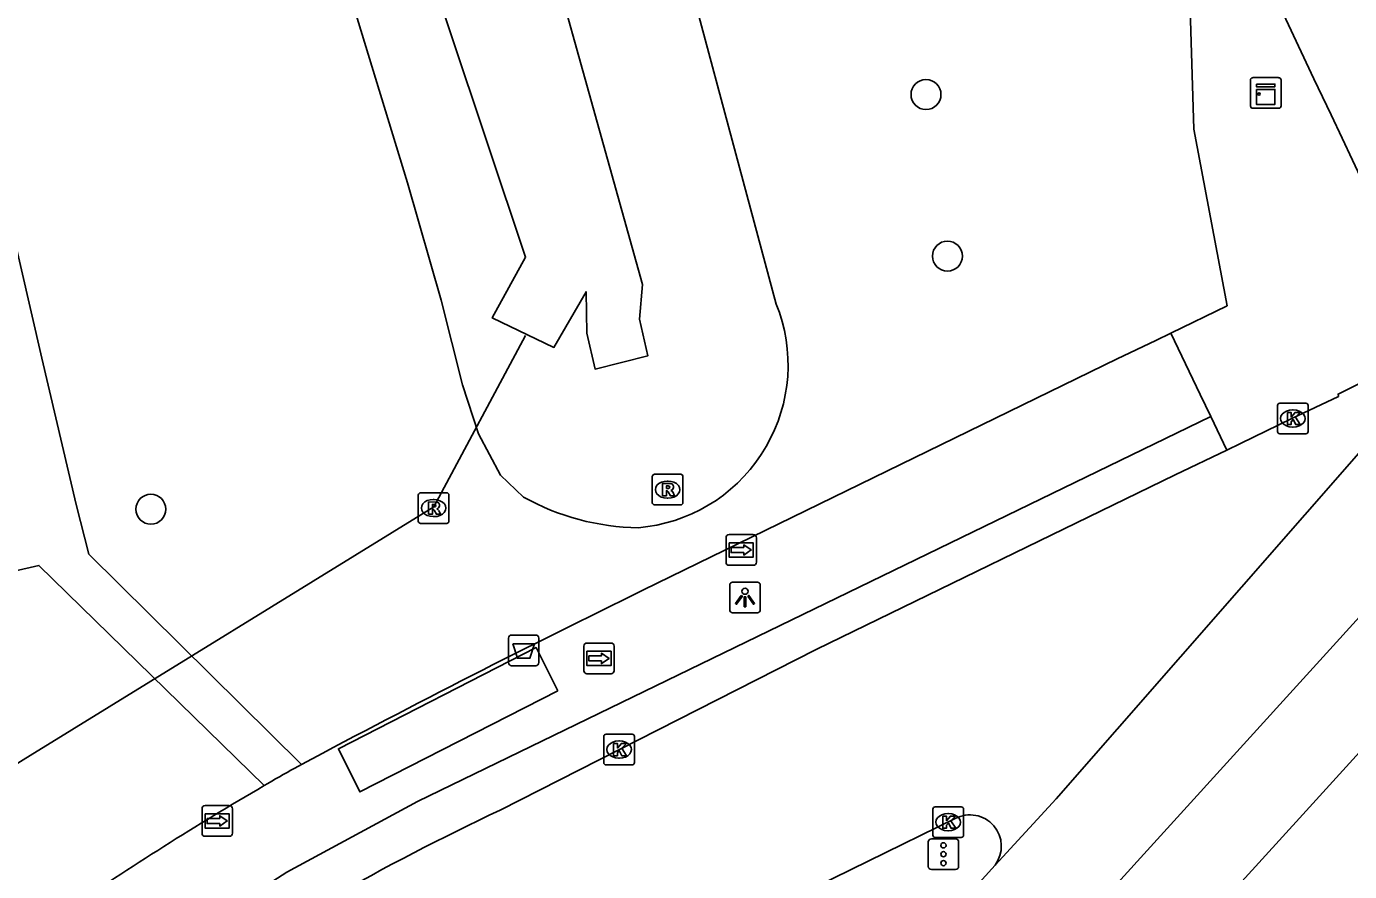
# Model space of a CAD drawing. Extents: x 156414 to 157775, y 382335 to 383765.
# Drawn here: x 157377.32 to 157420.52, y 382919.7 to 382947.28 of the extents above; entities that cross this region are included whole.
import ezdxf

# ---------------------------------------------------------------- set-up
doc = ezdxf.new("R2010")
doc.units = 0
for name, color, linetype in [('IMGEO_Afvalbak', 7, 'Continuous'), ('IMGEO_Boom', 7, 'Continuous'), ('IMGEO_Duiker', 7, 'Continuous'), ('IMGEO_Fietspad_gesloten', 7, 'Continuous'), ('IMGEO_Groenvoorziening', 7, 'Continuous'), ('IMGEO_Kast', 7, 'Continuous'), ('IMGEO_Kolk', 7, 'Continuous'), ('IMGEO_Lichtpunt', 7, 'Continuous'), ('IMGEO_Muur', 7, 'Continuous'), ('IMGEO_OVBaan_gesloten', 7, 'Continuous'), ('IMGEO_Rijbaan_regionaal_gesloten', 7, 'Continuous'), ('IMGEO_Rioolput', 7, 'Continuous'), ('IMGEO_Verkeersregelinstallatiepaal', 7, 'Continuous'), ('IMGEO_Voetpad_open', 7, 'Continuous'), ('IMGEO_Waterloop', 7, 'Continuous'), ('IMGEO_Wegwijzer', 7, 'Continuous')]:
    doc.layers.add(name, color=color, linetype=linetype)

msp = doc.modelspace()

# ---------------------------------------------------------------- linework, layer by layer
at = {"layer": 'IMGEO_Afvalbak'}
for p, q in [((157393.055, 382926.519), (157393.055, 382927.319)), ((157393.055, 382927.319), (157393.055, 382926.519)), ((157393.155, 382927.419), (157393.945, 382927.419)), ((157393.945, 382927.419), (157393.155, 382927.419)), ((157394.045, 382927.319), (157394.045, 382926.519)), ((157394.045, 382926.519), (157394.045, 382927.319)), ((157393.945, 382926.419), (157393.155, 382926.419)), ((157393.155, 382926.419), (157393.945, 382926.419))]:
    msp.add_line(p, q, dxfattribs=at)
msp.add_lwpolyline([(157393.198, 382927.133), (157393.902, 382927.133), (157393.753, 382926.663), (157393.347, 382926.663), (157393.198, 382927.133)], dxfattribs=at)
for centre, start, end in [((157393.155, 382927.319), 90, 180), ((157393.155, 382927.319), 90, 180), ((157393.945, 382927.319), 0, 90), ((157393.945, 382927.319), 360, 90), ((157393.155, 382926.519), 180, 270), ((157393.155, 382926.519), 180, 270), ((157393.945, 382926.519), 270, 0), ((157393.945, 382926.519), 270, 0)]:
    msp.add_arc(centre, 0.1, start, end, dxfattribs=at)
at = {"layer": 'IMGEO_Boom'}
for centre in [(157406.688, 382945.059), (157407.388, 382939.787), (157381.377, 382931.526)]:
    msp.add_circle(centre, 0.489, dxfattribs=at)
at = {"layer": 'IMGEO_Duiker'}
msp.add_lwpolyline([(157393.613, 382937.195), (157390.62, 382931.603), (157377.438, 382923.485), (157375.934, 382922.559), (157368.135, 382917.756), (157368.067, 382917.714)], dxfattribs=at)
at = {"layer": 'IMGEO_Fietspad_gesloten'}
msp.add_lwpolyline([(157424.201, 382937.086), (157423.849, 382937.417), (157423.703, 382937.618), (157423.556, 382937.819), (157423.409, 382938.02), (157422.121, 382940.075), (157420.956, 382942.203), (157420.276, 382943.641), (157419.919, 382944.395), (157419.351, 382945.571), (157418.108, 382948.231), (157416.895, 382950.904), (157415.712, 382953.591), (157413.831, 382957.859), (157412.225, 382961.281), (157411.85, 382962.082), (157409.769, 382966.256), (157405.666, 382974.19)], dxfattribs=at)
at = {"layer": 'IMGEO_Groenvoorziening'}
for points in [[(157377.381, 383017.085), (157377.776, 383014.924), (157384.491, 382993.747), (157391.942, 382970.856), (157397.805, 382953.115), (157401.797, 382938.222), (157401.906, 382937.944)], [(157393.546, 382931.924), (157392.792, 382932.634), (157392.075, 382933.985), (157391.556, 382935.583), (157390.855, 382938.345), (157389.753, 382942.176), (157385.232, 382957.001)]]:
    msp.add_lwpolyline(points, dxfattribs=at)
for centre, radius, start, end in [((157396.847, 382936.241), 5.338, 274.826, 18.6036), ((157397.398, 382938.822), 7.901, 240.8205, 269.2596)]:
    msp.add_arc(centre, radius, start, end, dxfattribs=at)
at = {"layer": 'IMGEO_Kast'}
for p, q in [((157417.284, 382944.686), (157417.284, 382945.527)), ((157417.284, 382945.527), (157417.284, 382944.686)), ((157417.359, 382945.611), (157418.2, 382945.611)), ((157418.2, 382945.611), (157417.359, 382945.611)), ((157418.284, 382945.536), (157418.284, 382944.695)), ((157418.284, 382944.695), (157418.284, 382945.536)), ((157418.209, 382944.611), (157417.368, 382944.611)), ((157417.368, 382944.611), (157418.209, 382944.611))]:
    msp.add_line(p, q, dxfattribs=at)
for points in [[(157417.479, 382945.401), (157418.079, 382945.401), (157418.079, 382945.316), (157417.479, 382945.316), (157417.479, 382945.401)], [(157417.479, 382945.226), (157418.079, 382945.226), (157418.079, 382944.737), (157417.479, 382944.737), (157417.479, 382945.226)]]:
    msp.add_lwpolyline(points, dxfattribs=at)
msp.add_circle((157417.563, 382945.075), 0.0377, dxfattribs=at)
for centre, start, end in [((157417.362, 382945.533), 92.4484, 184.2845), ((157417.362, 382945.533), 92.4484, 184.2845), ((157418.206, 382945.533), 2.4484, 94.2845), ((157418.206, 382945.533), 2.4484, 94.2845), ((157417.362, 382944.689), 182.4484, 274.2845), ((157417.362, 382944.689), 182.4484, 274.2845), ((157418.206, 382944.689), 272.4484, 4.2845), ((157418.206, 382944.689), 272.4484, 4.2845)]:
    msp.add_arc(centre, 0.0779, start, end, dxfattribs=at)
at = {"layer": 'IMGEO_Kolk'}
for p, q in [((157418.241, 382934.986), (157419.093, 382934.986)), ((157418.166, 382934.06), (157418.166, 382934.912)), ((157418.654, 382934.766), (157418.679, 382934.766)), ((157419.167, 382934.912), (157419.167, 382934.06)), ((157418.677, 382934.206), (157418.652, 382934.206)), ((157419.093, 382933.986), (157418.241, 382933.986)), ((157396.241, 382924.181), (157397.093, 382924.181)), ((157396.166, 382923.255), (157396.166, 382924.107)), ((157396.654, 382923.961), (157396.679, 382923.961)), ((157397.167, 382924.107), (157397.167, 382923.255)), ((157396.677, 382923.401), (157396.652, 382923.401)), ((157397.093, 382923.181), (157396.241, 382923.181)), ((157406.912, 382920.885), (157406.912, 382921.737)), ((157406.987, 382921.811), (157407.839, 382921.811)), ((157407.4, 382921.591), (157407.425, 382921.591)), ((157407.913, 382921.737), (157407.913, 382920.885)), ((157407.839, 382920.811), (157406.987, 382920.811)), ((157407.423, 382921.031), (157407.398, 382921.031))]:
    msp.add_line(p, q, dxfattribs=at)
for points in [[(157418.241, 382934.986), (157419.093, 382934.986)], [(157418.166, 382934.06), (157418.166, 382934.912)], [(157418.487, 382934.686), (157418.61, 382934.686), (157418.61, 382934.535), (157418.74, 382934.686), (157418.904, 382934.686), (157418.758, 382934.535), (157418.911, 382934.286), (157418.759, 382934.286), (157418.674, 382934.45), (157418.61, 382934.383), (157418.61, 382934.286), (157418.487, 382934.286), (157418.487, 382934.686)], [(157419.167, 382934.912), (157419.167, 382934.06)], [(157419.093, 382933.986), (157418.241, 382933.986)], [(157396.241, 382924.181), (157397.093, 382924.181)], [(157396.166, 382923.255), (157396.166, 382924.107)], [(157396.487, 382923.881), (157396.61, 382923.881), (157396.61, 382923.73), (157396.74, 382923.881), (157396.904, 382923.881), (157396.758, 382923.73), (157396.911, 382923.481), (157396.759, 382923.481), (157396.674, 382923.645), (157396.61, 382923.578), (157396.61, 382923.481), (157396.487, 382923.481), (157396.487, 382923.881)], [(157397.167, 382924.107), (157397.167, 382923.255)], [(157397.093, 382923.181), (157396.241, 382923.181)], [(157406.912, 382920.885), (157406.912, 382921.737)], [(157406.987, 382921.811), (157407.839, 382921.811)], [(157407.913, 382921.737), (157407.913, 382920.885)], [(157407.233, 382921.511), (157407.356, 382921.511), (157407.356, 382921.36), (157407.486, 382921.511), (157407.65, 382921.511), (157407.504, 382921.36), (157407.657, 382921.111), (157407.505, 382921.111), (157407.42, 382921.275), (157407.356, 382921.208), (157407.356, 382921.111), (157407.233, 382921.111), (157407.233, 382921.511)], [(157407.839, 382920.811), (157406.987, 382920.811)]]:
    msp.add_lwpolyline(points, dxfattribs=at)
for centre, start, end in [((157418.243, 382934.91), 91.552, 178.448), ((157418.243, 382934.91), 91.552, 178.448), ((157419.091, 382934.91), 1.552, 88.448), ((157419.091, 382934.91), 1.552, 88.448), ((157418.243, 382934.062), 181.552, 268.448), ((157418.243, 382934.062), 181.552, 268.448), ((157419.091, 382934.062), 271.552, 358.448), ((157419.091, 382934.062), 271.552, 358.448), ((157396.243, 382924.105), 91.552, 178.448), ((157396.243, 382924.105), 91.552, 178.448), ((157397.091, 382924.105), 1.552, 88.448), ((157397.091, 382924.105), 1.552, 88.448), ((157396.243, 382923.257), 181.552, 268.448), ((157396.243, 382923.257), 181.552, 268.448), ((157397.091, 382923.257), 271.552, 358.448), ((157397.091, 382923.257), 271.552, 358.448), ((157406.989, 382921.735), 91.552, 178.448), ((157406.989, 382921.735), 91.552, 178.448), ((157407.837, 382921.735), 1.552, 88.448), ((157407.837, 382921.735), 1.552, 88.448), ((157406.989, 382920.887), 181.552, 268.448), ((157406.989, 382920.887), 181.552, 268.448), ((157407.837, 382920.887), 271.552, 358.448), ((157407.837, 382920.887), 271.552, 358.448)]:
    msp.add_arc(centre, 0.0765, start, end, dxfattribs=at)
for centre, major_axis, ratio, start_param, end_param in [((157418.653, 382934.486), (-0.387, 0.002), 0.722429, 4.712389, 7.853982), ((157418.678, 382934.486), (-0.39, 0.002), 0.717154, 1.570796, 4.712389), ((157396.653, 382923.681), (-0.387, 0.002), 0.722429, 4.712389, 7.853982), ((157396.678, 382923.681), (-0.39, 0.002), 0.717154, 1.570796, 4.712389), ((157407.399, 382921.311), (-0.387, 0.002), 0.722429, 4.712389, 7.853982), ((157407.424, 382921.311), (-0.39, 0.002), 0.717154, 1.570796, 4.712389)]:
    msp.add_ellipse(centre, major_axis=major_axis, ratio=ratio, start_param=start_param, end_param=end_param, dxfattribs=at)
at = {"layer": 'IMGEO_Lichtpunt'}
for p, q in [((157400.279, 382929.049), (157400.279, 382928.242)), ((157400.279, 382929.049), (157400.279, 382928.242)), ((157401.181, 382929.144), (157400.373, 382929.144)), ((157401.181, 382929.144), (157400.373, 382929.144)), ((157401.275, 382928.242), (157401.275, 382929.049)), ((157401.275, 382928.242), (157401.275, 382929.049)), ((157400.373, 382928.148), (157401.181, 382928.148)), ((157400.373, 382928.148), (157401.181, 382928.148))]:
    msp.add_line(p, q, dxfattribs=at)
for points in [[(157400.653, 382928.713), (157400.692, 382928.685), (157400.504, 382928.423), (157400.466, 382928.45), (157400.653, 382928.713)], [(157400.755, 382928.665), (157400.802, 382928.665), (157400.802, 382928.343), (157400.755, 382928.343), (157400.755, 382928.665)], [(157400.865, 382928.685), (157400.903, 382928.712), (157401.09, 382928.45), (157401.051, 382928.422), (157400.865, 382928.685)]]:
    msp.add_lwpolyline(points, dxfattribs=at)
msp.add_circle((157400.778, 382928.847), 0.0994, dxfattribs=at)
for centre, start, end in [((157400.373, 382929.049), 90, 180), ((157400.373, 382929.049), 90, 180), ((157401.181, 382929.049), 0, 90), ((157401.181, 382929.049), 0, 90), ((157400.373, 382928.242), 180, 270), ((157400.373, 382928.242), 180, 270), ((157401.181, 382928.242), 270, 0), ((157401.181, 382928.242), 270, 360)]:
    msp.add_arc(centre, 0.0946, start, end, dxfattribs=at)
at = {"layer": 'IMGEO_Muur'}
for points in [[(157395.588, 382938.625), (157394.536, 382936.807), (157392.523, 382937.769), (157393.612, 382939.752)], [(157395.616, 382937.276), (157395.885, 382936.102), (157397.605, 382936.536), (157397.336, 382937.732)]]:
    msp.add_lwpolyline(points, dxfattribs=at)
at = {"layer": 'IMGEO_OVBaan_gesloten'}
for points in [[(157424.201, 382937.086), (157421.997, 382936.21), (157420.145, 382935.282), (157420.155, 382935.207), (157418.633, 382934.484), (157416.959, 382933.668), (157416.513, 382933.451)], [(157416.513, 382933.451), (157414.821, 382932.646), (157403.099, 382926.95), (157392.779, 382921.705)], [(157408.942, 382919.912), (157410.936, 382922.077), (157421.054, 382933.615)], [(157393.348, 382914.284), (157399.123, 382917.253), (157407.639, 382921.428)]]:
    msp.add_lwpolyline(points, dxfattribs=at)
for centre, radius, start, end in [((157429.125, 382844.81), 85.052, 115.29842, 123.75981), ((157408.124, 382920.527), 1.023, 323.0681, 118.29)]:
    msp.add_arc(centre, radius, start, end, dxfattribs=at)
at = {"layer": 'IMGEO_Rijbaan_regionaal_gesloten'}
for points in [[(157247.93, 382727.948), (157261.567, 382744.101), (157291.11, 382779.095), (157377.946, 382880.825), (157423.766, 382931.236), (157421.054, 382933.615)], [(157425.975, 382929.232), (157423.363, 382926.362), (157418.994, 382921.564), (157411.908, 382913.781), (157406.57, 382907.909), (157381.9, 382880.795)], [(157372.134, 382879.681), (157373.405, 382880.899), (157404.172, 382914.64), (157408.942, 382919.912)]]:
    msp.add_lwpolyline(points, dxfattribs=at)
at = {"layer": 'IMGEO_Rioolput'}
for p, q in [((157397.751, 382931.739), (157397.751, 382932.591)), ((157397.826, 382932.665), (157398.678, 382932.665)), ((157398.239, 382932.445), (157398.264, 382932.445)), ((157398.752, 382932.591), (157398.752, 382931.739)), ((157390.11, 382931.137), (157390.11, 382931.989)), ((157390.185, 382932.063), (157391.037, 382932.063)), ((157391.111, 382931.989), (157391.111, 382931.137)), ((157390.598, 382931.843), (157390.623, 382931.843)), ((157398.678, 382931.665), (157397.826, 382931.665)), ((157398.262, 382931.885), (157398.237, 382931.885)), ((157390.621, 382931.283), (157390.596, 382931.283)), ((157391.037, 382931.063), (157390.185, 382931.063))]:
    msp.add_line(p, q, dxfattribs=at)
for points in [[(157397.751, 382931.739), (157397.751, 382932.591)], [(157397.826, 382932.665), (157398.678, 382932.665)], [(157398.752, 382932.591), (157398.752, 382931.739)], [(157390.11, 382931.137), (157390.11, 382931.989)], [(157390.185, 382932.063), (157391.037, 382932.063)], [(157391.111, 382931.989), (157391.111, 382931.137)], [(157398.34, 382932.363), (157398.088, 382932.365), (157398.088, 382931.965)], [(157398.088, 382931.965), (157398.212, 382931.965), (157398.212, 382932.127), (157398.223, 382932.127)], [(157398.266, 382932.284), (157398.212, 382932.284), (157398.212, 382932.203)], [(157398.212, 382932.203), (157398.264, 382932.203)], [(157398.27, 382932.098), (157398.341, 382931.965), (157398.481, 382931.965), (157398.416, 382932.091)], [(157390.699, 382931.761), (157390.447, 382931.763), (157390.447, 382931.363)], [(157390.447, 382931.363), (157390.571, 382931.363), (157390.571, 382931.525), (157390.582, 382931.525)], [(157390.625, 382931.682), (157390.571, 382931.682), (157390.571, 382931.601)], [(157390.571, 382931.601), (157390.623, 382931.601)], [(157398.678, 382931.665), (157397.826, 382931.665)], [(157390.629, 382931.496), (157390.7, 382931.363), (157390.84, 382931.363), (157390.775, 382931.489)], [(157391.037, 382931.063), (157390.185, 382931.063)]]:
    msp.add_lwpolyline(points, dxfattribs=at)
for centre, radius, start, end in [((157397.828, 382932.589), 0.0765, 91.552, 178.448), ((157397.828, 382932.589), 0.0765, 91.552, 178.448), ((157398.676, 382932.589), 0.0765, 1.552, 88.448), ((157398.676, 382932.589), 0.0765, 1.552, 88.448), ((157390.187, 382931.987), 0.0765, 91.552, 178.448), ((157390.187, 382931.987), 0.0765, 91.552, 178.448), ((157391.035, 382931.987), 0.0765, 1.552, 88.448), ((157391.035, 382931.987), 0.0765, 1.552, 88.448), ((157398.222, 382932.074), 0.0533, 26.0293, 88.6989), ((157398.248, 382932.392), 0.19, 274.7715, 282.9687), ((157398.272, 382932.188), 0.0964, 77.0061, 93.1865), ((157398.286, 382932.245), 0.0378, 276.6634, 79.6772), ((157398.339, 382932.253), 0.109, 350.3612, 89.416), ((157398.337, 382932.253), 0.112, 277.5842, 350.9817), ((157398.321, 382932.038), 0.108, 29.5134, 73.7905), ((157390.581, 382931.472), 0.0533, 26.0293, 88.6989), ((157390.607, 382931.79), 0.19, 274.7715, 282.9687), ((157390.631, 382931.586), 0.0964, 77.0061, 93.1865), ((157390.645, 382931.643), 0.0378, 276.6634, 79.6772), ((157390.698, 382931.651), 0.109, 350.3612, 89.416), ((157390.696, 382931.651), 0.112, 277.5842, 350.9817), ((157390.68, 382931.436), 0.108, 29.5134, 73.7905), ((157397.828, 382931.741), 0.0765, 181.552, 268.448), ((157397.828, 382931.741), 0.0765, 181.552, 268.448), ((157398.676, 382931.741), 0.0765, 271.552, 358.448), ((157398.676, 382931.741), 0.0765, 271.552, 358.448), ((157390.187, 382931.139), 0.0765, 181.552, 268.448), ((157390.187, 382931.139), 0.0765, 181.552, 268.448), ((157391.035, 382931.139), 0.0765, 271.552, 358.448), ((157391.035, 382931.139), 0.0765, 271.552, 358.448)]:
    msp.add_arc(centre, radius, start, end, dxfattribs=at)
for centre, major_axis, ratio, start_param, end_param in [((157398.238, 382932.165), (-0.387, 0.002), 0.722429, 4.712389, 7.853982), ((157398.263, 382932.165), (-0.39, 0.002), 0.717154, 1.570796, 4.712389), ((157390.597, 382931.563), (-0.387, 0.002), 0.722429, 4.712389, 7.853982), ((157390.622, 382931.563), (-0.39, 0.002), 0.717154, 1.570796, 4.712389)]:
    msp.add_ellipse(centre, major_axis=major_axis, ratio=ratio, start_param=start_param, end_param=end_param, dxfattribs=at)
at = {"layer": 'IMGEO_Verkeersregelinstallatiepaal'}
for p, q in [((157406.864, 382920.765), (157407.654, 382920.765)), ((157407.654, 382920.765), (157406.864, 382920.765)), ((157406.764, 382919.865), (157406.764, 382920.665)), ((157406.764, 382920.665), (157406.764, 382919.865)), ((157407.754, 382920.665), (157407.754, 382919.865)), ((157407.754, 382919.865), (157407.754, 382920.665)), ((157407.654, 382919.765), (157406.864, 382919.765)), ((157406.864, 382919.765), (157407.654, 382919.765))]:
    msp.add_line(p, q, dxfattribs=at)
for centre in [(157407.259, 382920.555), (157407.259, 382920.265), (157407.259, 382919.975)]:
    msp.add_circle(centre, 0.085, dxfattribs=at)
for centre, start, end in [((157406.864, 382920.665), 90, 180), ((157406.864, 382920.665), 90, 180), ((157407.654, 382920.665), 0, 90), ((157407.654, 382920.665), 360, 90), ((157406.864, 382919.865), 180, 270), ((157406.864, 382919.865), 180, 270), ((157407.654, 382919.865), 270, 0), ((157407.654, 382919.865), 270, 0)]:
    msp.add_arc(centre, 0.1, start, end, dxfattribs=at)
at = {"layer": 'IMGEO_Voetpad_open'}
for points in [[(157354.058, 383004.348), (157361.763, 383006.13), (157377.814, 382936.456), (157378.937, 382931.684), (157379.347, 382930.063), (157386.297, 382923.197)], [(157414.688, 382937.268), (157416.517, 382938.166), (157415.43, 382943.935), (157415.249, 382949.974), (157414.156, 382952.404), (157412.235, 382956.803), (157410.198, 382961.149), (157408.048, 382965.441), (157403.99, 382973.342), (157405.666, 382974.19)], [(157397.468, 382928.889), (157412.935, 382936.433), (157414.196, 382937.034), (157414.688, 382937.268)], [(157414.688, 382937.268), (157415.642, 382935.272), (157415.986, 382934.553)], [(157415.986, 382934.553), (157390.079, 382921.99), (157385.819, 382919.684), (157381.989, 382917.222), (157380.308, 382916.01), (157381.026, 382914.934)], [(157415.986, 382934.553), (157416.513, 382933.451)], [(157385.075, 382922.503), (157377.724, 382929.69), (157376.093, 382929.316), (157374.467, 382928.943), (157351.439, 382923.66), (157340.87, 382921.221), (157323.902, 382917.33)], [(157394.671, 382925.594), (157393.955, 382927.011), (157387.499, 382923.707), (157388.206, 382922.301), (157394.671, 382925.594)], [(157386.073, 382923.077), (157386.297, 382923.197)]]:
    msp.add_lwpolyline(points, dxfattribs=at)
for centre, radius, start, end in [((157539.933, 382635.482), 326.166, 115.8991, 118.10164), ((157422.579, 382858.451), 74.224, 119.46101, 120.34974), ((157437.891, 382831.72), 105.029, 120.19019, 124.3651)]:
    msp.add_arc(centre, radius, start, end, dxfattribs=at)
at = {"layer": 'IMGEO_Waterloop'}
msp.add_lwpolyline([(157382.467, 382975.732), (157386.501, 382961.831), (157389.885, 382950.895), (157393.612, 382939.752), (157392.523, 382937.769), (157394.536, 382936.807), (157395.588, 382938.625), (157395.616, 382937.276), (157395.885, 382936.102), (157397.605, 382936.536), (157397.336, 382937.732), (157397.434, 382938.865), (157392.806, 382955.433), (157391.584, 382960.723), (157388.885, 382967.709), (157385.544, 382978.289)], dxfattribs=at)
at = {"layer": 'IMGEO_Wegwijzer'}
for p, q in [((157400.259, 382930.695), (157401.049, 382930.695)), ((157401.049, 382930.695), (157400.259, 382930.695)), ((157400.159, 382929.795), (157400.159, 382930.595)), ((157400.159, 382930.595), (157400.159, 382929.795)), ((157401.149, 382930.595), (157401.149, 382929.795)), ((157401.149, 382929.795), (157401.149, 382930.595)), ((157401.049, 382929.695), (157400.259, 382929.695)), ((157400.259, 382929.695), (157401.049, 382929.695)), ((157395.514, 382926.256), (157395.514, 382927.056)), ((157395.514, 382927.056), (157395.514, 382926.256)), ((157395.614, 382927.156), (157396.404, 382927.156)), ((157396.404, 382927.156), (157395.614, 382927.156)), ((157396.504, 382927.056), (157396.504, 382926.256)), ((157396.504, 382926.256), (157396.504, 382927.056)), ((157396.404, 382926.156), (157395.614, 382926.156)), ((157395.614, 382926.156), (157396.404, 382926.156)), ((157383.049, 382920.951), (157383.049, 382921.751)), ((157383.049, 382921.751), (157383.049, 382920.951)), ((157383.149, 382921.851), (157383.939, 382921.851)), ((157383.939, 382921.851), (157383.149, 382921.851)), ((157384.039, 382921.751), (157384.039, 382920.951)), ((157384.039, 382920.951), (157384.039, 382921.751)), ((157383.939, 382920.851), (157383.149, 382920.851)), ((157383.149, 382920.851), (157383.939, 382920.851))]:
    msp.add_line(p, q, dxfattribs=at)
for points in [[(157400.26, 382930.427), (157401.048, 382930.427), (157401.048, 382929.963), (157400.26, 382929.963), (157400.26, 382930.427)], [(157400.325, 382930.279), (157400.325, 382930.195), (157400.325, 382930.111), (157400.736, 382930.111), (157400.736, 382930.028), (157400.983, 382930.195), (157400.736, 382930.362), (157400.736, 382930.279), (157400.325, 382930.279)], [(157395.615, 382926.888), (157396.403, 382926.888), (157396.403, 382926.424), (157395.615, 382926.424), (157395.615, 382926.888)], [(157395.68, 382926.74), (157395.68, 382926.656), (157395.68, 382926.572), (157396.091, 382926.572), (157396.091, 382926.489), (157396.338, 382926.656), (157396.091, 382926.823), (157396.091, 382926.74), (157395.68, 382926.74)], [(157383.15, 382921.583), (157383.938, 382921.583), (157383.938, 382921.119), (157383.15, 382921.119), (157383.15, 382921.583)], [(157383.215, 382921.435), (157383.215, 382921.351), (157383.215, 382921.267), (157383.626, 382921.267), (157383.626, 382921.184), (157383.873, 382921.351), (157383.626, 382921.518), (157383.626, 382921.435), (157383.215, 382921.435)]]:
    msp.add_lwpolyline(points, dxfattribs=at)
for centre, start, end in [((157400.259, 382930.595), 90, 180), ((157400.259, 382930.595), 90, 180), ((157401.049, 382930.595), 0, 90), ((157401.049, 382930.595), 360, 90), ((157400.259, 382929.795), 180, 270), ((157400.259, 382929.795), 180, 270), ((157401.049, 382929.795), 270, 0), ((157401.049, 382929.795), 270, 0), ((157395.614, 382927.056), 90, 180), ((157395.614, 382927.056), 90, 180), ((157396.404, 382927.056), 0, 90), ((157396.404, 382927.056), 360, 90), ((157395.614, 382926.256), 180, 270), ((157395.614, 382926.256), 180, 270), ((157396.404, 382926.256), 270, 0), ((157396.404, 382926.256), 270, 0), ((157383.149, 382921.751), 90, 180), ((157383.149, 382921.751), 90, 180), ((157383.939, 382921.751), 0, 90), ((157383.939, 382921.751), 360, 90), ((157383.149, 382920.951), 180, 270), ((157383.149, 382920.951), 180, 270), ((157383.939, 382920.951), 270, 0), ((157383.939, 382920.951), 270, 0)]:
    msp.add_arc(centre, 0.1, start, end, dxfattribs=at)

doc.saveas('drawing.dxf')
